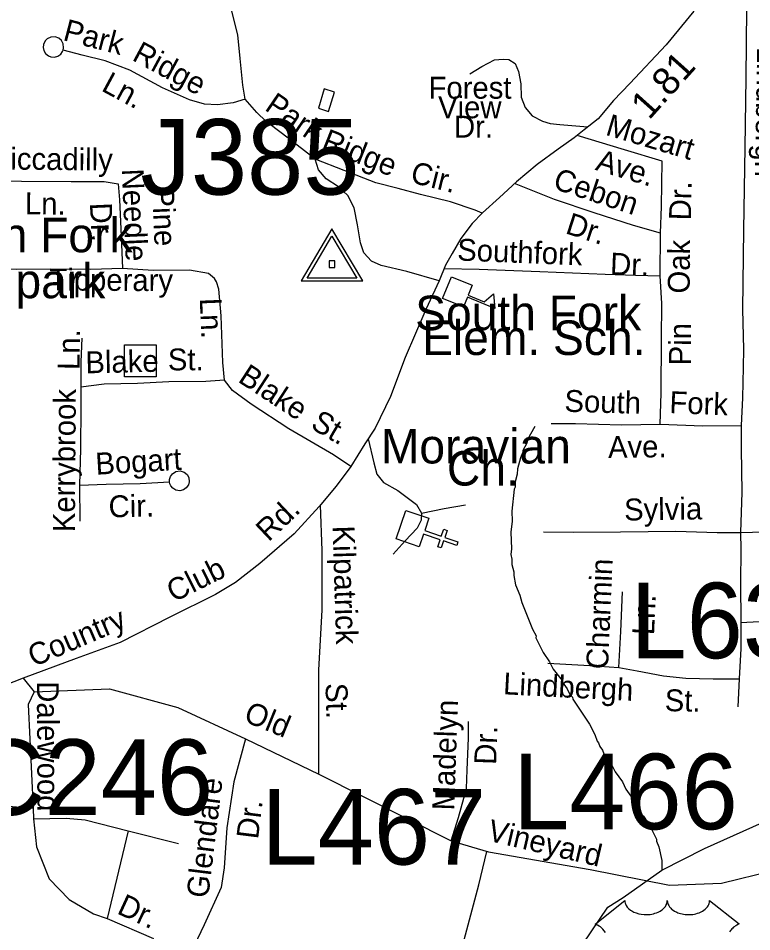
# Model space of a CAD drawing. Extents: x 1547597 to 1699558, y 810033 to 920809.
# Drawn here: x 1606475 to 1609660, y 849388 to 853353 of the extents above; entities that cross this region are included whole.
import ezdxf

# ---------------------------------------------------------------- set-up
doc = ezdxf.new("R2010")
doc.units = 0
for name, color, linetype in [('Exist Boundary Land Use Park Urban  Label', 7, 'Continuous'), ('Exist Cultural Church CELL', 7, 'Continuous'), ('Exist Cultural Church Label', 7, 'Continuous'), ('Exist Cultural Educational Facility High CELL', 7, 'Continuous'), ('Exist Cultural Educational Facility High Label', 7, 'Continuous'), ('Exist Hydrographic Creek Single Shore', 7, 'Continuous'), ('Exist Hydrographic Misc Water Feature', 7, 'Continuous'), ('Exist Road Non-System Structure Non-Sys Other CELL', 7, 'Continuous'), ('Exist Road Non-System Structure Non-Sys Other Number Label', 7, 'Continuous'), ('Exist Road Non-System Type 51', 7, 'Continuous'), ('Exist Road Non-System Type 51 Label', 7, 'Continuous'), ('Exist Road Primary Interstate Structure Cantilever Sign Number Label', 7, 'Continuous'), ('Exist Road Primary US Shield CELL', 7, 'Continuous'), ('Exist Road Secondary Mileage Hundredths English Label', 7, 'Continuous'), ('Exist Road Secondary Structure Culvert Number Label', 7, 'Continuous'), ('Exist Road Secondary Type 51 Attributed', 7, 'Continuous'), ('Exist Road Secondary Type 51 Label', 7, 'Continuous'), ('Exist Survey Geodetic Marker CELL', 7, 'Continuous')]:
    doc.layers.add(name, color=color, linetype=linetype)

msp = doc.modelspace()

# ---------------------------------------------------------------- linework, layer by layer
at = {"layer": 'Exist Cultural Church CELL'}
msp.add_lwpolyline([(1608257.8, 851183), (1608239.7, 851129), (1608311.8, 851104.6), (1608322.1, 851134.9), (1608337.2, 851129.7), (1608326.9, 851099.4), (1608383.9, 851080.1), (1608378.7, 851064.9), (1608321.8, 851084.2), (1608311.5, 851053.9), (1608296.4, 851059.1), (1608306.6, 851089.4), (1608234.5, 851113.8), (1608215.9, 851059.3), (1608115.1, 851093.4), (1608157, 851217.1)], close=True, dxfattribs=at)
at = {"layer": 'Exist Cultural Educational Facility High CELL'}
msp.add_lwpolyline([(1608355.8, 852230.9), (1608446.4, 852193.7), (1608428.9, 852151.1), (1608498.3, 852122.6), (1608538.6, 852156.9), (1608544.1, 852093.4), (1608425.2, 852142.2), (1608407.7, 852099.7), (1608317.2, 852136.9)], close=True, dxfattribs=at)
at = {"layer": 'Exist Hydrographic Creek Single Shore'}
msp.add_lwpolyline([(1608890.7, 849280.9), (1609034.9, 849494.6), (1609101.1, 849537.2), (1609268.7, 849655.2), (1609454.2, 849749.5), (1609928.9, 849962.7)], dxfattribs=at)
at = {"layer": 'Exist Hydrographic Misc Water Feature'}
for points in [[(1607803, 853047.1), (1607778.3, 852962.7), (1607822, 852947.9), (1607847.6, 853032.3), (1607803, 853047.1)], [(1608717.4, 851580.4), (1608686.6, 851524.9), (1608682.4, 851508.9), (1608666, 851477.1), (1608665.9, 851469.1), (1608655.5, 851445.3), (1608642.9, 851397.5), (1608640.6, 851373.5), (1608632.2, 851341.6), (1608631.9, 851317.7), (1608627.7, 851309.7), (1608618.4, 851213.8), (1608619.9, 851169.9), (1608613.2, 851122), (1608616.2, 851050), (1608613.8, 851026), (1608617.6, 851005.9), (1608617.3, 850981.9), (1608626.8, 850949.8), (1608626.6, 850933.8), (1608634, 850893.7), (1608653.4, 850849.5), (1608661, 850817.4), (1608707.3, 850700.8), (1608723, 850672.5), (1608722.9, 850664.5), (1608754, 850600.1), (1608781.3, 850559.7), (1608796.9, 850527.5), (1608836.3, 850479), (1608836.2, 850473), (1608857.7, 850442.7), (1608869.4, 850418.6), (1608881.2, 850406.4), (1608883.1, 850398.4), (1608955.6, 850289.4), (1608979, 850245), (1608988.5, 850214.9), (1608994.5, 850208.8), (1609000.2, 850192.8), (1609012, 850176.6), (1609017.8, 850160.5), (1609039.3, 850124.3), (1609053, 850108.1), (1609066.7, 850081.9), (1609098.1, 850039.4), (1609113.6, 850007.2), (1609152.9, 849950.7), (1609168.4, 849912.5), (1609190, 849890.2), (1609219.4, 849845.8), (1609246.6, 849789.4), (1609246.5, 849781.4), (1609256.1, 849757.3), (1609269.4, 849697.1), (1609268.7, 849655.2)]]:
    msp.add_lwpolyline(points, dxfattribs=at)
at = {"layer": 'Exist Road Non-System Structure Non-Sys Other CELL'}
msp.add_lwpolyline([(1606935.3, 851935), (1607074.2, 851935), (1607074.2, 851796), (1606935.3, 851796)], close=True, dxfattribs=at)
at = {"layer": 'Exist Road Non-System Type 51'}
for p, q in [((1609262.2, 852235.5), (1609263.7, 852419.4)), ((1606740, 851326.5), (1606741.3, 851170.4)), ((1609605.5, 850486.2), (1609599.3, 850364.2))]:
    msp.add_line(p, q, dxfattribs=at)
for points in [[(1609644.9, 853637), (1609637.3, 853393.9), (1609633.8, 853094.3), (1609630.1, 852792.4), (1609623.7, 852434.7), (1609619.2, 852089), (1609624, 851917), (1609622.6, 851839), (1609620.1, 851705.2), (1609613.8, 851585.4)], [(1607460.4, 853002.3), (1607449.4, 853062.5), (1607437.6, 853178.6), (1607427.6, 853280.7), (1607401.5, 853383.1), (1607368.7, 853455.8), (1607337.8, 853508.2), (1607268.8, 853561.5), (1607194.2, 853630.8)], [(1606669.1, 853214.8), (1606671.7, 853224.8), (1606669.4, 853242.4), (1606661.9, 853256), (1606650.1, 853266.1), (1606634.4, 853272), (1606616.4, 853271.3), (1606600.6, 853263.9), (1606591.2, 853254.2), (1606584.1, 853239.4), (1606582.2, 853225.2), (1606585.6, 853212.7), (1606592.5, 853199.2), (1606605.7, 853189.1), (1606615.4, 853184.7), (1606632, 853183.8), (1606646.5, 853187.9), (1606659.1, 853197.6), (1606667, 853208.5), (1606669.1, 853214.8)], [(1607460.4, 853002.3), (1607408, 852985.3), (1607340, 852976.5), (1607284, 852979.6), (1607218.6, 852998.8), (1607101.6, 853050.8), (1606959.3, 853127.5), (1606852, 853167.3), (1606752.7, 853193.1), (1606669.1, 853214.8)], [(1608435.3, 853112.2), (1608487.8, 853143.3), (1608542.4, 853172.2), (1608580.3, 853175.5), (1608604.3, 853173.2), (1608632, 853156.6), (1608647.3, 853122.3), (1608656.4, 853068.3), (1608659.2, 853010.2), (1608676.3, 852965.8), (1608705.8, 852929.4), (1608751.2, 852906.6), (1608785, 852896), (1608826.9, 852891.1), (1608948.3, 852881)], [(1607763.3, 852740.8), (1607718, 852777.7), (1607621.4, 852851.3), (1607550.5, 852904.6), (1607511.2, 852943.4), (1607460.4, 853002.3)], [(1609263.7, 852419.4), (1609267.9, 852535.2), (1609271.5, 852733), (1609106.6, 852782), (1608902.3, 852844)], [(1608488.8, 852506.5), (1608458.4, 852520.2), (1608351.2, 852556.2), (1608221.8, 852588.4), (1608124.5, 852614.2), (1608026.9, 852638), (1607890.2, 852692.6), (1607763.3, 852740.8)], [(1608302.8, 852213.1), (1608161.8, 852253.8), (1608050.3, 852279.7), (1608008.8, 852298.6), (1607975.5, 852335.1), (1607960.2, 852377.4), (1607947.8, 852455.7), (1607933.1, 852529.8), (1607906.2, 852584.2), (1607864.9, 852621.1), (1607811.6, 852656), (1607778.3, 852694.7), (1607763.3, 852740.8)], [(1606355, 852648.9), (1606488.9, 852646.4), (1606704.5, 852644.4), (1606848.4, 852643.7), (1606908.1, 852634.7), (1606914.8, 852564.5), (1606921.8, 852406.5), (1606927.2, 852266.5)], [(1609263.7, 852419.4), (1609146.4, 852453.6), (1608975.6, 852508.7), (1608802.9, 852565.8), (1608629.9, 852635.2)], [(1606927.2, 852266.5), (1606789.5, 852263.1), (1606615.6, 852264.2), (1606465.7, 852263), (1606355.9, 852265.1)], [(1607369.8, 851782.6), (1607363.4, 851858.6), (1607355.1, 852060.7), (1607345.2, 852176.9), (1607335.8, 852209), (1607326.1, 852223.2), (1607300.6, 852245.7), (1607218.8, 852259.2), (1607060.9, 852258), (1606927.2, 852266.5)], [(1608324.4, 852266.7), (1608475.6, 852263.9), (1608739.1, 852253.1), (1609022.6, 852242), (1609154.4, 852237.5), (1609262.2, 852235.5)], [(1609262.4, 851591.7), (1609266.9, 851725.7), (1609267.3, 851961.5), (1609270, 852115.5), (1609262.2, 852235.5)], [(1606750, 851963.9), (1606745.9, 851862.1), (1606745.9, 851752.1)], [(1607369.8, 851782.6), (1607289.8, 851776), (1607127.9, 851775.1), (1606991.9, 851767.5), (1606848.2, 851764.2), (1606745.9, 851752.1)], [(1607918.5, 851407), (1607843.3, 851458), (1607649.7, 851571.6), (1607485.8, 851678.6), (1607404.9, 851737.9), (1607369.8, 851782.6)], [(1606745.9, 851752.1), (1606746.3, 851666.2), (1606745, 851484.3), (1606740, 851326.5)], [(1608789, 851594.5), (1608894.8, 851594.6), (1609094.4, 851588.9), (1609262.4, 851591.7)], [(1609262.4, 851591.7), (1609448.1, 851584.4), (1609613.8, 851585.4)], [(1609613.8, 851585.4), (1609614, 851483.4), (1609616.5, 851295.4), (1609611.2, 851121.6)], [(1607993.7, 851527.4), (1608018.5, 851422.9), (1608031.7, 851374.6), (1608061, 851338.2), (1608122.3, 851303.1), (1608204.5, 851242.2), (1608226.4, 851205.1)], [(1607131.9, 851341.2), (1607131.5, 851351), (1607135.2, 851363.5), (1607144.5, 851376.2), (1607158.9, 851385.9), (1607178.1, 851388.9), (1607195.6, 851382.9), (1607207.4, 851373.3), (1607215.2, 851360.3), (1607217.4, 851341.5), (1607213.9, 851328.5), (1607204, 851314.5), (1607191.7, 851305.6), (1607176.4, 851302.1), (1607159.2, 851304.8), (1607146.4, 851312.9), (1607137.4, 851323.7), (1607133.4, 851332.8), (1607131.9, 851341.2)], [(1606740, 851326.5), (1606856, 851330.4), (1607003.9, 851333.6), (1607131.9, 851341.2)], [(1607780.4, 850071.7), (1607779.6, 850230.8), (1607779.6, 850524.6), (1607794, 850783.9), (1607793.7, 851043.2), (1607786.5, 851239.1)], [(1608226.4, 851205.1), (1608324.6, 851225.4), (1608416.8, 851241.7)], [(1608226.4, 851205.1), (1608223.7, 851174.2), (1608207, 851139.5), (1608154.1, 851084.5), (1608103.1, 851027.5)], [(1609611.2, 851121.6), (1609765.2, 851124.9), (1609963, 851131.3), (1610197, 851134.9), (1610363, 851151.8)], [(1608756.2, 851123.3), (1608886.1, 851123.1), (1609089.8, 851123.2), (1609329.8, 851126.9), (1609509.4, 851121.5), (1609611.2, 851121.6)], [(1609611.2, 851121.6), (1609611.9, 851047.8), (1609611.2, 850901.9), (1609612.1, 850729.8)], [(1609083.1, 850535.8), (1609091.8, 850691.5), (1609099.1, 850863.2)], [(1609612.1, 850729.8), (1609746.1, 850737.5), (1609949.9, 850741.7), (1610165.7, 850743.8), (1610311.6, 850745), (1610364.1, 850751.7), (1610401.8, 850765.4), (1610454.3, 850798.3)], [(1609612.1, 850729.8), (1609612, 850617.9), (1609605.5, 850486.2)], [(1608773.6, 850553.5), (1608957.4, 850543.9), (1609083.1, 850535.8)], [(1609083.1, 850535.8), (1609162.6, 850520.2), (1609276, 850498.3), (1609373.9, 850488.5), (1609491.7, 850486.3), (1609605.5, 850486.2)], [(1606496.2, 850488.8), (1606543, 850429.2)], [(1606543, 850429.2), (1606517.2, 850374.6), (1606538.7, 849922.8)], [(1606543, 850429.2), (1606870.4, 850442), (1607168.1, 850361.1), (1607461.5, 850224.9)], [(1608354.5, 849782.3), (1608386.7, 849884.6), (1608420.9, 850009.9), (1608423.7, 850090.4), (1608429.5, 850228.6), (1608429.5, 850300.6)], [(1607461.5, 850224.9), (1607410.1, 850039), (1607380.3, 849839.7), (1607368.9, 849665.7), (1607355.2, 849580.9), (1607281.9, 849418.3), (1607224.5, 849296.4)], [(1607461.5, 850224.9), (1607780.4, 850071.7)], [(1607780.4, 850071.7), (1608354.5, 849782.3)], [(1606538.7, 849922.8), (1606395, 849935.5), (1606280.5, 849928.6), (1606028.8, 849917.1), (1605948.7, 849917.1), (1605916.7, 849908)], [(1606538.7, 849922.8), (1606540.6, 849878.9)], [(1606540.6, 849878.9), (1606682.5, 849881.2), (1606764.9, 849874.3), (1606952.5, 849826.2)], [(1606540.6, 849878.9), (1606554.3, 849757.5), (1606609.2, 849617.8), (1606696.2, 849528.5), (1606801.5, 849466.7), (1606861, 849446)], [(1606952.5, 849826.2), (1606861, 849446)], [(1606952.5, 849826.2), (1607169.9, 849771.2)], [(1608354.5, 849782.3), (1608516.1, 849735.5)], [(1608516.1, 849735.5), (1608958.3, 849658.9), (1609302.8, 849590.8), (1609528.1, 849599.3), (1609753.5, 849654.7), (1610053.1, 849718.4), (1610184.9, 849765.3)], [(1608408.5, 849282.8), (1608411.7, 849352.7), (1608474.2, 849591.4), (1608508.7, 849736.8)], [(1606861, 849446), (1607061.9, 849359.3)]]:
    msp.add_lwpolyline(points, dxfattribs=at)
at = {"layer": 'Exist Road Primary US Shield CELL'}
msp.add_lwpolyline([(1609024.7, 849385), (1609019.2, 849392.9), (1609013.6, 849399.3), (1609007.9, 849405), (1609002.4, 849409.2), (1608997.2, 849412.9), (1608990.7, 849416.9), (1608984.4, 849420), (1608980.4, 849421.6), (1609109, 849524), (1609109.3, 849518.7), (1609110.6, 849512.4), (1609111.6, 849509.1), (1609114.6, 849502.9), (1609119.4, 849495.5), (1609126.2, 849488.3), (1609133.9, 849482), (1609139.1, 849478.7), (1609147.8, 849474), (1609157.8, 849469.8), (1609168.9, 849466.6), (1609180.2, 849464.3), (1609192.6, 849462.9), (1609204.8, 849462.7), (1609218, 849463.7), (1609232.6, 849466.5), (1609239.4, 849468.3), (1609246.9, 849470.8), (1609253.9, 849473.7), (1609261.5, 849477.8), (1609267.7, 849481.8), (1609272.5, 849485.3), (1609279.3, 849491.8), (1609284.8, 849498.6), (1609287, 849502.4), (1609289, 849506), (1609291.7, 849513.8), (1609292.5, 849517.2), (1609293, 849524.3), (1609293.5, 849518.3), (1609294.1, 849514.6), (1609295.1, 849511), (1609296.6, 849507.1), (1609299.3, 849501.6), (1609302.4, 849497.1), (1609308.1, 849490.3), (1609311.7, 849486.9), (1609314.9, 849484.3), (1609323.7, 849478.3), (1609333.9, 849473.1), (1609338.9, 849470.9), (1609344, 849469.1), (1609350.6, 849467.1), (1609357.3, 849465.5), (1609364, 849464.4), (1609370.9, 849463.4), (1609377.8, 849462.9), (1609383.5, 849462.7), (1609390.5, 849462.8), (1609397, 849463.2), (1609403.6, 849463.9), (1609410.9, 849465.1), (1609416.7, 849466.4), (1609424.5, 849468.5), (1609431.5, 849471), (1609437.6, 849473.6), (1609445.6, 849477.8), (1609452, 849481.9), (1609456.8, 849485.7), (1609462.4, 849490.8), (1609467.7, 849497), (1609470.8, 849501.5), (1609473, 849506.1), (1609475.1, 849511), (1609476.3, 849516.1), (1609476.9, 849520.6), (1609477, 849524.4), (1609605.6, 849422), (1609602.6, 849420.8), (1609595.6, 849417.4), (1609590.1, 849414.1), (1609581.2, 849407.9), (1609577.4, 849404.5), (1609573.6, 849400.9), (1609570.1, 849397.1), (1609567.1, 849393.6), (1609563.3, 849388.4)], dxfattribs=at)
at = {"layer": 'Exist Road Secondary Type 51 Attributed'}
msp.add_lwpolyline([(1609408.8, 853383.5), (1609288, 853237.8), (1609129.9, 853070.1), (1609059.4, 852995.7), (1608992.8, 852915.7), (1608931.8, 852868), (1608888, 852833.7), (1608819.4, 852784.1), (1608728, 852717.4), (1608638.4, 852643.1), (1608564.3, 852574.3), (1608490, 852507.6), (1608446.2, 852461.8), (1608396.7, 852397), (1608358.6, 852332.2), (1608330, 852280.8), (1608302.8, 852213.1), (1608244.7, 852088.3), (1608154.8, 851880.2), (1608091.8, 851711.3), (1608024.4, 851574.2), (1607979.8, 851506.3), (1607918.6, 851407.3), (1607855.6, 851321.8), (1607781.8, 851233.5), (1607673.3, 851115.3), (1607523, 850986.3), (1607417.6, 850904.2), (1607330.7, 850851.9), (1607133, 850753.5), (1606917.3, 850643.6), (1606725.8, 850573.9), (1606496.2, 850488.8), (1606366, 850437.8)], dxfattribs=at)
at = {"layer": 'Exist Survey Geodetic Marker CELL'}
for points in [[(1607970.8, 852213), (1607836.8, 852439.1), (1607703.3, 852213)], [(1607944.9, 852225.1), (1607729.3, 852225.1), (1607836.8, 852407.3)], [(1607849.1, 852271.7), (1607849.1, 852300), (1607824.9, 852300), (1607824.9, 852271.7)]]:
    msp.add_lwpolyline(points, close=True, dxfattribs=at)

# ---------------------------------------------------------------- texts
at = {"layer": 'Exist Boundary Land Use Park Urban  Label'}
for s, p in [('South Fork', (1605989.8, 852337.3)), ('park', (1606462.5, 852137.8))]:
    msp.add_text(s, height=150, dxfattribs=at).set_placement(p)
at = {"layer": 'Exist Cultural Church Label'}
for s, p in [('Moravian', (1608049.3, 851420.6)), ('Ch.', (1608336.3, 851324.7))]:
    msp.add_text(s, height=150, dxfattribs=at).set_placement(p)
at = {"layer": 'Exist Cultural Educational Facility High Label'}
for s, p in [('South Fork', (1608198.3, 851999)), ('Elem. Sch.', (1608228.4, 851891.3))]:
    msp.add_text(s, height=150, dxfattribs=at).set_placement(p)
at = {"layer": 'Exist Road Non-System Structure Non-Sys Other Number Label'}
msp.add_text('J385', height=328.08, dxfattribs=at).set_placement((1607004.8, 852587.3))
at = {"layer": 'Exist Road Non-System Type 51 Label'}
for s, rotation, p in [('Park', 345.4254, (1606664.7, 853258.5)), ('Ridge', 331.6695, (1606964.4, 853173.1)), ('Lindbergh', 268.9663, (1609683.5, 853228.9)), ('Ln.', 331.6695, (1606831, 853040.4)), ('Park', 325.6349, (1607540.4, 852957.2)), ('Mozart', 343.4588, (1609020.7, 852847.6)), ('Ridge', 338.2363, (1607786.7, 852786.9)), ('Piccadilly', 359.4753, (1606355.3, 852696.8)), ('Ave.', 343.1067, (1608976.8, 852695.3)), ('Cir.', 346.0096, (1608173, 852641.3)), ('Needle', 272.5367, (1606924, 852698)), ('Cebon', 341.6974, (1608791.9, 852615.1)), ('Pine', 272.5367, (1607055.5, 852615.7)), ('Dr.', 88.954, (1609395.6, 852475.1)), ('Ln.', 359.4753, (1606503.3, 852502)), ('Dr.', 272.5367, (1606785.6, 852550.8)), ('Dr.', 342.1193, (1608846.3, 852420.5)), ('Southfork', 357.7469, (1608379.4, 852301.6)), ('Oak', 89.5236, (1609390.1, 852157.9)), ('Dr.', 357.7469, (1609043.4, 852240.7)), ('Tipperary', 359.6292, (1606609.6, 852171.5)), ('Ln.', 272.2807, (1607262.7, 852137.3)), ('Pin', 89.9075, (1609395.4, 851846.5)), ('Ln.', 89.5938, (1606741.2, 851826.2)), ('Blake', 1.3101, (1606767.3, 851811.6)), ('St.', 0.3251, (1607124.6, 851824.3)), ('Blake', 326.8685, (1607424.2, 851777.6)), ('Kerrybrook', 89.5938, (1606720.4, 851122.1)), ('South', 358.3786, (1608845.6, 851645.2)), ('Fork', 357.7273, (1609300.9, 851639.5)), ('St.', 329.5993, (1607739.5, 851576)), ('Ave.', 0.9535, (1609036.4, 851443.8)), ('Bogart', 3.4011, (1606812.4, 851371.5)), ('Cir.', 1.2399, (1606867.9, 851186.4)), ('Sylvia', 0.8912, (1609106.3, 851172.7)), ('Kilpatrick', 271.7241, (1607839.4, 851149.7)), ('Charmin', 87.5706, (1609035.5, 850526.1)), ('Ln.', 87.5706, (1609235.4, 850674.4)), ('Lindbergh', 357.0311, (1608578.7, 850419.2)), ('Dalewood', 270.2651, (1606555.5, 850475.2)), ('St.', 271.7241, (1607808.6, 850466.6)), ('St.', 358.9359, (1609281.4, 850345.9)), ('Old', 337.7443, (1607448.6, 850303.5)), ('Madelyn', 88.0177, (1608367.5, 849913.8)), ('Dr.', 88.0177, (1608549.5, 850111.9)), ('Glendare', 83.0174, (1607299, 849531.7)), ('Dr.', 83.0174, (1607515.9, 849787.5)), ('Vineyard', 346.8119, (1608507.9, 849784.5)), ('Dr.', 335.1849, (1606898.8, 849469.4))]:
    msp.add_text(s, height=95, rotation=rotation, dxfattribs=at).set_placement(p)
for s, p in [('Forest', (1608256.4, 853003.7)), ('View', (1608297.8, 852918.8)), ('Dr.', (1608366.9, 852834.8))]:
    msp.add_text(s, height=95, dxfattribs=at).set_placement(p)
at = {"layer": 'Exist Road Primary Interstate Structure Cantilever Sign Number Label'}
for s, p in [('L638', (1609133.3, 850575.2)), ('L466', (1608623.4, 849833.1)), ('L467', (1607530.7, 849679.9))]:
    msp.add_text(s, height=328.08, dxfattribs=at).set_placement(p)
at = {"layer": 'Exist Road Secondary Mileage Hundredths English Label'}
msp.add_text('1.81', height=120, rotation=48.0839, dxfattribs=at).set_placement((1609213.8, 852907.7))
at = {"layer": 'Exist Road Secondary Structure Culvert Number Label'}
msp.add_text('C246', height=328.08, dxfattribs=at).set_placement((1606271.9, 849895.4))
at = {"layer": 'Exist Road Secondary Type 51 Label'}
for s, rotation, p in [('Rd.', 43.4757, (1607562, 851077.7)), ('Club', 26.4714, (1607149.4, 850816.6)), ('Country', 23.1711, (1606541.9, 850536.4))]:
    msp.add_text(s, height=95, rotation=rotation, dxfattribs=at).set_placement(p)

doc.saveas('drawing.dxf')
